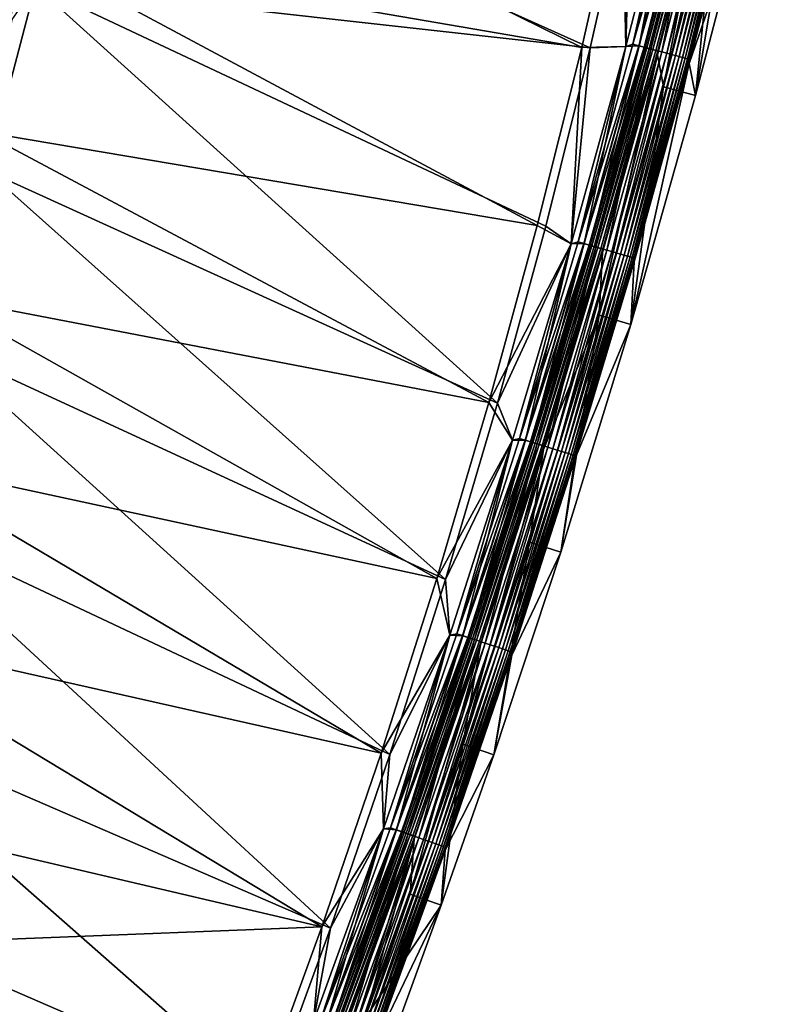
# Model space of a CAD drawing. Header units: metres. Extents: x 0 to 1400, y -1400 to 0.
# Tile 265 of 366: x 1305 to 1373, y -768 to -678. Entities that reach past the tile are written whole.
import ezdxf

# ---------------------------------------------------------------- set-up
doc = ezdxf.new("R2010")
doc.units = ezdxf.units.M

msp = doc.modelspace()

# ---------------------------------------------------------------- linework, layer by layer
at = {"layer": 'None'}
for points in [[(1366.280396, -685.248291, -80), (1368.240234, -665.770325, -80.052361), (1372.72229, -646.972168, -80.052361)], [(1366.280396, -685.248291, -80), (1372.72229, -646.972168, -80.052361), (1371.150879, -666.495239, -80)], [(1308.945679, -657.710388, -29.544334), (1305.527222, -672.196655, -29.544212), (1355.937378, -680.876648)], [(1308.945679, -657.710388, -29.544334), (1355.937378, -680.876648), (1359.631348, -664.604553)], [(1356.723511, -680.916931, -3), (1306.296509, -675.28363, -32.129337), (1309.983398, -659.885132, -32.129471)], [(1360.418579, -664.625549, -3), (1356.723511, -680.916931, -3), (1309.983398, -659.885132, -32.129471)], [(1360.601929, -680.587341, -3.055977), (1365.242554, -662.519348, -3.055977), (1365.779297, -662.65155, -3.221156)], [(1360.601929, -680.587341, -3.055977), (1364.597168, -662.746216, -3), (1365.242554, -662.519348, -3.055977)], [(1361.135864, -680.72998, -3.221156), (1360.601929, -680.587341, -3.055977), (1365.779297, -662.65155, -3.221156)], [(1361.135864, -680.72998, -3.221156), (1365.779297, -662.65155, -3.221156), (1366.273926, -662.773438, -3.490045)], [(1361.704468, -680.881836, -0.251606), (1365.803467, -662.657532, -0.112516), (1361.160034, -680.736389, -0.112516)], [(1361.160034, -680.736389, -0.112516), (1365.803467, -662.657532, -0.112516), (1364.597046, -662.746765)], [(1361.704468, -680.881836, -0.251606), (1366.350586, -662.792297, -0.251606), (1365.803467, -662.657532, -0.112516)], [(1359.95874, -680.78772), (1364.597046, -662.746765), (1359.631348, -664.604553)], [(1361.160034, -680.736389, -0.112516), (1364.597046, -662.746765), (1359.95874, -680.78772)], [(1364.597168, -662.746216, -3), (1359.958862, -680.787109, -3), (1360.418579, -664.625549, -3)], [(1359.958862, -680.787109, -3), (1364.597168, -662.746216, -3), (1360.601929, -680.587341, -3.055977)], [(1361.628174, -680.86145, -3.490045), (1361.135864, -680.72998, -3.221156), (1366.273926, -662.773438, -3.490045)], [(1361.628174, -680.86145, -3.490045), (1366.273926, -662.773438, -3.490045), (1366.499878, -662.829102, -3.660043)], [(1361.852905, -680.921448, -3.660043), (1361.628174, -680.86145, -3.490045), (1366.499878, -662.829102, -3.660043)], [(1362.233398, -681.023071, -0.444534), (1366.350586, -662.792297, -0.251606), (1361.704468, -680.881836, -0.251606)], [(1366.499878, -662.829102, -3.660043), (1366.708618, -662.880493, -3.851689), (1361.852905, -680.921448, -3.660043)], [(1366.708618, -662.880493, -3.851689), (1362.060669, -680.976929, -3.851689), (1361.852905, -680.921448, -3.660043)], [(1366.708618, -662.880493, -3.851689), (1367.067261, -662.968872, -4.292985), (1362.060669, -680.976929, -3.851689)], [(1367.067261, -662.968872, -4.292985), (1362.41748, -681.072266, -4.292985), (1362.060669, -680.976929, -3.851689)], [(1362.233398, -681.023071, -0.444534), (1366.882202, -662.923279, -0.444534), (1366.350586, -662.792297, -0.251606)], [(1363.222778, -681.287292, -0.985015), (1366.882202, -662.923279, -0.444534), (1362.233398, -681.023071, -0.444534)], [(1367.067261, -662.968872, -4.292985), (1367.336914, -663.035339, -4.797701), (1362.41748, -681.072266, -4.292985)], [(1367.336914, -663.035339, -4.797701), (1362.685913, -681.143921, -4.797701), (1362.41748, -681.072266, -4.292985)], [(1367.336914, -663.035339, -4.797701), (1367.506714, -663.077148, -5.347445), (1362.685913, -681.143921, -4.797701)], [(1367.506714, -663.077148, -5.347445), (1362.854736, -681.189026, -5.347445), (1362.685913, -681.143921, -4.797701)], [(1367.481689, -663.465698, -5.918313), (1362.82605, -681.548706, -5.918313), (1362.854736, -681.189026, -5.347445)], [(1367.481689, -663.465698, -5.918313), (1363.384888, -684.46521, -80.052361), (1362.82605, -681.548706, -5.918313)], [(1367.506714, -663.077148, -5.347445), (1367.481689, -663.465698, -5.918313), (1362.854736, -681.189026, -5.347445)], [(1363.222778, -681.287292, -0.985015), (1367.876587, -663.168274, -0.985015), (1366.882202, -662.923279, -0.444534)], [(1363.674561, -681.407959, -1.326719), (1367.876587, -663.168274, -0.985015), (1363.222778, -681.287292, -0.985015)], [(1368.240234, -665.770325, -80.052361), (1363.384888, -684.46521, -80.052361), (1367.481689, -663.465698, -5.918313)], [(1363.674561, -681.407959, -1.326719), (1368.330566, -663.28009, -1.326719), (1367.876587, -663.168274, -0.985015)], [(1364.092163, -681.519531, -1.711938), (1368.330566, -663.28009, -1.326719), (1363.674561, -681.407959, -1.326719)], [(1364.092163, -681.519531, -1.711938), (1368.750244, -663.383484, -1.711938), (1368.330566, -663.28009, -1.326719)], [(1364.471558, -681.62085, -2.137379), (1368.750244, -663.383484, -1.711938), (1364.092163, -681.519531, -1.711938)], [(1364.471558, -681.62085, -2.137379), (1369.131592, -663.477478, -2.137379), (1368.750244, -663.383484, -1.711938)], [(1364.80957, -681.711121, -2.598965), (1369.131592, -663.477478, -2.137379), (1364.471558, -681.62085, -2.137379)], [(1364.80957, -681.711121, -2.598965), (1369.471313, -663.561157, -2.598965), (1369.131592, -663.477478, -2.137379)], [(1365.103027, -681.78949, -3.09242), (1369.471313, -663.561157, -2.598965), (1364.80957, -681.711121, -2.598965)], [(1365.103027, -681.78949, -3.09242), (1369.766235, -663.633789, -3.09242), (1369.471313, -663.561157, -2.598965)], [(1365.348877, -681.855164, -3.61347), (1369.766235, -663.633789, -3.09242), (1365.103027, -681.78949, -3.09242)], [(1365.348877, -681.855164, -3.61347), (1370.013306, -663.694702, -3.61347), (1369.766235, -663.633789, -3.09242)], [(1365.544434, -681.90741, -4.157492), (1370.013306, -663.694702, -3.61347), (1365.348877, -681.855164, -3.61347)], [(1365.544434, -681.90741, -4.157492), (1370.209839, -663.743103, -4.157492), (1370.013306, -663.694702, -3.61347)], [(1365.688354, -681.945801, -4.718482), (1370.209839, -663.743103, -4.157492), (1365.544434, -681.90741, -4.157492)], [(1365.688354, -681.945801, -4.718482), (1370.354492, -663.778748, -4.718482), (1370.209839, -663.743103, -4.157492)], [(1365.779419, -681.970093, -5.290087), (1370.354492, -663.778748, -4.718482), (1365.688354, -681.945801, -4.718482)], [(1365.723755, -682.32373, -5.865956), (1370.445923, -663.80127, -5.290087), (1365.779419, -681.970093, -5.290087)], [(1365.723755, -682.32373, -5.865956), (1370.393921, -664.184387, -5.865956), (1370.445923, -663.80127, -5.290087)], [(1370.393921, -664.184387, -5.865956), (1365.723755, -682.32373, -5.865956), (1371.150879, -666.495239, -80)], [(1365.779419, -681.970093, -5.290087), (1370.445923, -663.80127, -5.290087), (1370.354492, -663.778748, -4.718482)], [(1359.95874, -680.78772), (1359.631348, -664.604553), (1355.937378, -680.876648)], [(1359.958862, -680.787109, -3), (1356.723511, -680.916931, -3), (1360.418579, -664.625549, -3)], [(1363.384888, -684.46521, -80.052361), (1368.240234, -665.770325, -80.052361), (1366.280396, -685.248291, -80)], [(1371.150879, -666.495239, -80), (1365.723755, -682.32373, -5.865956), (1366.280396, -685.248291, -80)], [(1305.527222, -672.196655, -29.544212), (1301.295776, -688.521545, -29.544041), (1351.890381, -697.064575)], [(1301.295776, -688.521545, -29.544041), (1305.527222, -672.196655, -29.544212), (1302.800293, -673.047791, -30.958681)], [(1305.527222, -672.196655, -29.544212), (1351.890381, -697.064575), (1355.937378, -680.876648)], [(1306.296509, -675.28363, -32.129337), (1348.280151, -713.240723, -3), (1301.86499, -692.09436, -32.129154)], [(1306.296509, -675.28363, -32.129337), (1301.86499, -692.09436, -32.129154), (1304.162964, -678.328735, -32.845123)], [(1356.723511, -680.916931, -3), (1352.674805, -697.124023, -3), (1306.296509, -675.28363, -32.129337)], [(1352.674805, -697.124023, -3), (1348.280151, -713.240723, -3), (1306.296509, -675.28363, -32.129337)], [(1355.61145, -698.560974, -3.055977), (1360.601929, -680.587341, -3.055977), (1361.135864, -680.72998, -3.221156)], [(1355.61145, -698.560974, -3.055977), (1359.958862, -680.787109, -3), (1360.601929, -680.587341, -3.055977)], [(1354.971069, -698.735168), (1355.937378, -680.876648), (1351.890381, -697.064575)], [(1354.971313, -698.734558, -3), (1352.674805, -697.124023, -3), (1356.723511, -680.916931, -3)], [(1356.166626, -698.720825, -0.112516), (1359.95874, -680.78772), (1354.971069, -698.735168)], [(1354.971069, -698.735168), (1359.95874, -680.78772), (1355.937378, -680.876648)], [(1359.958862, -680.787109, -3), (1354.971313, -698.734558, -3), (1356.723511, -680.916931, -3)], [(1354.971313, -698.734558, -3), (1359.958862, -680.787109, -3), (1355.61145, -698.560974, -3.055977)], [(1356.142578, -698.713928, -3.221156), (1355.61145, -698.560974, -3.055977), (1361.135864, -680.72998, -3.221156)], [(1356.142578, -698.713928, -3.221156), (1361.135864, -680.72998, -3.221156), (1361.628174, -680.86145, -3.490045)], [(1356.632202, -698.854919, -3.490045), (1356.142578, -698.713928, -3.221156), (1361.628174, -680.86145, -3.490045)], [(1356.70813, -698.87677, -0.251606), (1361.160034, -680.736389, -0.112516), (1356.166626, -698.720825, -0.112516)], [(1356.166626, -698.720825, -0.112516), (1361.160034, -680.736389, -0.112516), (1359.95874, -680.78772)], [(1356.632202, -698.854919, -3.490045), (1361.628174, -680.86145, -3.490045), (1361.852905, -680.921448, -3.660043)], [(1356.855713, -698.919312, -3.660043), (1356.632202, -698.854919, -3.490045), (1361.852905, -680.921448, -3.660043)], [(1356.70813, -698.87677, -0.251606), (1361.704468, -680.881836, -0.251606), (1361.160034, -680.736389, -0.112516)], [(1357.234253, -699.028259, -0.444534), (1361.704468, -680.881836, -0.251606), (1356.70813, -698.87677, -0.251606)], [(1361.852905, -680.921448, -3.660043), (1362.060669, -680.976929, -3.851689), (1356.855713, -698.919312, -3.660043)], [(1362.060669, -680.976929, -3.851689), (1357.062378, -698.978821, -3.851689), (1356.855713, -698.919312, -3.660043)], [(1362.060669, -680.976929, -3.851689), (1362.41748, -681.072266, -4.292985), (1357.062378, -698.978821, -3.851689)], [(1362.41748, -681.072266, -4.292985), (1357.417358, -699.081055, -4.292985), (1357.062378, -698.978821, -3.851689)], [(1357.234253, -699.028259, -0.444534), (1362.233398, -681.023071, -0.444534), (1361.704468, -680.881836, -0.251606)], [(1358.218262, -699.311707, -0.985015), (1362.233398, -681.023071, -0.444534), (1357.234253, -699.028259, -0.444534)], [(1362.41748, -681.072266, -4.292985), (1362.685913, -681.143921, -4.797701), (1357.417358, -699.081055, -4.292985)], [(1362.685913, -681.143921, -4.797701), (1357.684204, -699.157898, -4.797701), (1357.417358, -699.081055, -4.292985)], [(1362.685913, -681.143921, -4.797701), (1362.854736, -681.189026, -5.347445), (1357.684204, -699.157898, -4.797701)], [(1362.854736, -681.189026, -5.347445), (1357.852295, -699.206299, -5.347445), (1357.684204, -699.157898, -4.797701)], [(1362.854736, -681.189026, -5.347445), (1362.82605, -681.548706, -5.918313), (1357.852295, -699.206299, -5.347445)], [(1358.218262, -699.311707, -0.985015), (1363.222778, -681.287292, -0.985015), (1362.233398, -681.023071, -0.444534)], [(1358.667603, -699.441101, -1.326719), (1363.222778, -681.287292, -0.985015), (1358.218262, -699.311707, -0.985015)], [(1358.667603, -699.441101, -1.326719), (1363.674561, -681.407959, -1.326719), (1363.222778, -681.287292, -0.985015)], [(1359.083008, -699.56073, -1.711938), (1363.674561, -681.407959, -1.326719), (1358.667603, -699.441101, -1.326719)], [(1359.083008, -699.56073, -1.711938), (1364.092163, -681.519531, -1.711938), (1363.674561, -681.407959, -1.326719)], [(1363.384888, -684.46521, -80.052361), (1357.518799, -705.230835, -80.052361), (1362.82605, -681.548706, -5.918313)], [(1362.82605, -681.548706, -5.918313), (1357.518799, -705.230835, -80.052361), (1357.817505, -699.539429, -5.918313)], [(1362.82605, -681.548706, -5.918313), (1357.817505, -699.539429, -5.918313), (1357.852295, -699.206299, -5.347445)], [(1359.460327, -699.669434, -2.137379), (1364.092163, -681.519531, -1.711938), (1359.083008, -699.56073, -1.711938)], [(1359.460327, -699.669434, -2.137379), (1364.471558, -681.62085, -2.137379), (1364.092163, -681.519531, -1.711938)], [(1359.796509, -699.766235, -2.598965), (1364.471558, -681.62085, -2.137379), (1359.460327, -699.669434, -2.137379)], [(1359.796509, -699.766235, -2.598965), (1364.80957, -681.711121, -2.598965), (1364.471558, -681.62085, -2.137379)], [(1360.088379, -699.850281, -3.09242), (1364.80957, -681.711121, -2.598965), (1359.796509, -699.766235, -2.598965)], [(1360.088379, -699.850281, -3.09242), (1365.103027, -681.78949, -3.09242), (1364.80957, -681.711121, -2.598965)], [(1360.333008, -699.920715, -3.61347), (1365.103027, -681.78949, -3.09242), (1360.088379, -699.850281, -3.09242)], [(1360.333008, -699.920715, -3.61347), (1365.348877, -681.855164, -3.61347), (1365.103027, -681.78949, -3.09242)], [(1360.527466, -699.976746, -4.157492), (1365.348877, -681.855164, -3.61347), (1360.333008, -699.920715, -3.61347)], [(1365.723755, -682.32373, -5.865956), (1360.395996, -706.078613, -80), (1366.280396, -685.248291, -80)], [(1365.723755, -682.32373, -5.865956), (1360.699585, -700.370544, -5.865956), (1360.395996, -706.078613, -80)], [(1360.527466, -699.976746, -4.157492), (1365.544434, -681.90741, -4.157492), (1365.348877, -681.855164, -3.61347)], [(1360.670654, -700.017944, -4.718482), (1365.544434, -681.90741, -4.157492), (1360.527466, -699.976746, -4.157492)], [(1360.670654, -700.017944, -4.718482), (1365.688354, -681.945801, -4.718482), (1365.544434, -681.90741, -4.157492)], [(1360.761108, -700.044006, -5.290087), (1365.688354, -681.945801, -4.718482), (1360.670654, -700.017944, -4.718482)], [(1360.699585, -700.370544, -5.865956), (1365.779419, -681.970093, -5.290087), (1360.761108, -700.044006, -5.290087)], [(1360.699585, -700.370544, -5.865956), (1365.723755, -682.32373, -5.865956), (1365.779419, -681.970093, -5.290087)], [(1360.761108, -700.044006, -5.290087), (1365.779419, -681.970093, -5.290087), (1365.688354, -681.945801, -4.718482)], [(1357.518799, -705.230835, -80.052361), (1363.384888, -684.46521, -80.052361), (1360.395996, -706.078613, -80)], [(1360.395996, -706.078613, -80), (1363.384888, -684.46521, -80.052361), (1366.280396, -685.248291, -80)], [(1301.295776, -688.521545, -29.544041), (1297.074219, -703.463257, -29.54385), (1347.497803, -713.16217)], [(1301.295776, -688.521545, -29.544041), (1347.497803, -713.16217), (1351.890381, -697.064575)], [(1301.86499, -692.09436, -32.129154), (1343.546997, -729.261292, -3), (1297.314819, -707.90094, -32.128944)], [(1348.280151, -713.240723, -3), (1343.546997, -729.261292, -3), (1301.86499, -692.09436, -32.129154)], [(1347.497803, -713.16217), (1354.971069, -698.735168), (1351.890381, -697.064575)], [(1352.674805, -697.124023, -3), (1354.971313, -698.734558, -3), (1348.280151, -713.240723, -3)], [(1349.636108, -716.58252), (1354.971069, -698.735168), (1347.497803, -713.16217)], [(1354.971313, -698.734558, -3), (1349.636353, -716.581848, -3), (1348.280151, -713.240723, -3)], [(1350.825562, -716.604248, -0.112516), (1354.971069, -698.735168), (1349.636108, -716.58252)], [(1349.636353, -716.581848, -3), (1354.971313, -698.734558, -3), (1350.273682, -716.433594, -3.055977)], [(1350.273682, -716.433594, -3.055977), (1355.61145, -698.560974, -3.055977), (1356.142578, -698.713928, -3.221156)], [(1350.273682, -716.433594, -3.055977), (1354.971313, -698.734558, -3), (1355.61145, -698.560974, -3.055977)], [(1350.801758, -716.596863, -3.221156), (1350.273682, -716.433594, -3.055977), (1356.142578, -698.713928, -3.221156)], [(1350.801758, -716.596863, -3.221156), (1356.142578, -698.713928, -3.221156), (1356.632202, -698.854919, -3.490045)], [(1351.288452, -716.747314, -3.490045), (1350.801758, -716.596863, -3.221156), (1356.632202, -698.854919, -3.490045)], [(1351.363892, -716.770691, -0.251606), (1356.166626, -698.720825, -0.112516), (1350.825562, -716.604248, -0.112516)], [(1350.825562, -716.604248, -0.112516), (1356.166626, -698.720825, -0.112516), (1354.971069, -698.735168)], [(1351.288452, -716.747314, -3.490045), (1356.632202, -698.854919, -3.490045), (1356.855713, -698.919312, -3.660043)], [(1351.510742, -716.81604, -3.660043), (1351.288452, -716.747314, -3.490045), (1356.855713, -698.919312, -3.660043)], [(1351.363892, -716.770691, -0.251606), (1356.70813, -698.87677, -0.251606), (1356.166626, -698.720825, -0.112516)], [(1351.886963, -716.932373, -0.444534), (1356.70813, -698.87677, -0.251606), (1351.363892, -716.770691, -0.251606)], [(1356.855713, -698.919312, -3.660043), (1357.062378, -698.978821, -3.851689), (1351.510742, -716.81604, -3.660043)], [(1357.062378, -698.978821, -3.851689), (1351.716187, -716.879578, -3.851689), (1351.510742, -716.81604, -3.660043)], [(1357.062378, -698.978821, -3.851689), (1357.417358, -699.081055, -4.292985), (1351.716187, -716.879578, -3.851689)], [(1357.417358, -699.081055, -4.292985), (1352.069092, -716.988647, -4.292985), (1351.716187, -716.879578, -3.851689)], [(1351.886963, -716.932373, -0.444534), (1357.234253, -699.028259, -0.444534), (1356.70813, -698.87677, -0.251606)], [(1352.865356, -717.234863, -0.985015), (1357.234253, -699.028259, -0.444534), (1351.886963, -716.932373, -0.444534)], [(1357.417358, -699.081055, -4.292985), (1357.684204, -699.157898, -4.797701), (1352.069092, -716.988647, -4.292985)], [(1357.684204, -699.157898, -4.797701), (1352.334473, -717.070679, -4.797701), (1352.069092, -716.988647, -4.292985)], [(1357.684204, -699.157898, -4.797701), (1357.852295, -699.206299, -5.347445), (1352.334473, -717.070679, -4.797701)], [(1357.852295, -699.206299, -5.347445), (1352.501465, -717.122314, -5.347445), (1352.334473, -717.070679, -4.797701)], [(1357.852295, -699.206299, -5.347445), (1357.817505, -699.539429, -5.918313), (1352.501465, -717.122314, -5.347445)], [(1352.865356, -717.234863, -0.985015), (1358.218262, -699.311707, -0.985015), (1357.234253, -699.028259, -0.444534)], [(1353.312134, -717.372925, -1.326719), (1358.218262, -699.311707, -0.985015), (1352.865356, -717.234863, -0.985015)], [(1353.312134, -717.372925, -1.326719), (1358.667603, -699.441101, -1.326719), (1358.218262, -699.311707, -0.985015)], [(1357.817505, -699.539429, -5.918313), (1352.458862, -717.431213, -5.918313), (1352.501465, -717.122314, -5.347445)], [(1357.518799, -705.230835, -80.052361), (1352.458862, -717.431213, -5.918313), (1357.817505, -699.539429, -5.918313)], [(1353.725098, -717.50061, -1.711938), (1358.667603, -699.441101, -1.326719), (1353.312134, -717.372925, -1.326719)], [(1353.725098, -717.50061, -1.711938), (1359.083008, -699.56073, -1.711938), (1358.667603, -699.441101, -1.326719)], [(1354.10022, -717.616577, -2.137379), (1359.083008, -699.56073, -1.711938), (1353.725098, -717.50061, -1.711938)], [(1354.10022, -717.616577, -2.137379), (1359.460327, -699.669434, -2.137379), (1359.083008, -699.56073, -1.711938)], [(1354.434448, -717.71991, -2.598965), (1359.460327, -699.669434, -2.137379), (1354.10022, -717.616577, -2.137379)], [(1354.434448, -717.71991, -2.598965), (1359.796509, -699.766235, -2.598965), (1359.460327, -699.669434, -2.137379)], [(1354.724609, -717.809631, -3.09242), (1359.796509, -699.766235, -2.598965), (1354.434448, -717.71991, -2.598965)], [(1354.724609, -717.809631, -3.09242), (1360.088379, -699.850281, -3.09242), (1359.796509, -699.766235, -2.598965)], [(1354.967773, -717.884827, -3.61347), (1360.088379, -699.850281, -3.09242), (1354.724609, -717.809631, -3.09242)], [(1354.967773, -717.884827, -3.61347), (1360.333008, -699.920715, -3.61347), (1360.088379, -699.850281, -3.09242)], [(1355.161255, -717.94458, -4.157492), (1360.333008, -699.920715, -3.61347), (1354.967773, -717.884827, -3.61347)], [(1355.161255, -717.94458, -4.157492), (1360.527466, -699.976746, -4.157492), (1360.333008, -699.920715, -3.61347)], [(1355.303467, -717.988586, -4.718482), (1360.527466, -699.976746, -4.157492), (1355.161255, -717.94458, -4.157492)], [(1355.303467, -717.988586, -4.718482), (1360.670654, -700.017944, -4.718482), (1360.527466, -699.976746, -4.157492)], [(1355.393555, -718.016418, -5.290087), (1360.670654, -700.017944, -4.718482), (1355.303467, -717.988586, -4.718482)], [(1355.324219, -718.318054, -5.865956), (1360.761108, -700.044006, -5.290087), (1355.393555, -718.016418, -5.290087)], [(1355.324219, -718.318054, -5.865956), (1360.699585, -700.370544, -5.865956), (1360.761108, -700.044006, -5.290087)], [(1355.393555, -718.016418, -5.290087), (1360.761108, -700.044006, -5.290087), (1360.670654, -700.017944, -4.718482)], [(1360.699585, -700.370544, -5.865956), (1355.324219, -718.318054, -5.865956), (1360.395996, -706.078613, -80)], [(1297.074219, -703.463257, -29.54385), (1292.544312, -718.334961, -29.543623), (1342.767334, -729.163757)], [(1297.074219, -703.463257, -29.54385), (1342.767334, -729.163757), (1347.497803, -713.16217)], [(1357.518799, -705.230835, -80.052361), (1351.189453, -725.859985, -80.052361), (1352.458862, -717.431213, -5.918313)], [(1351.189453, -725.859985, -80.052361), (1357.518799, -705.230835, -80.052361), (1354.046997, -726.772095, -80)], [(1354.046997, -726.772095, -80), (1357.518799, -705.230835, -80.052361), (1360.395996, -706.078613, -80)], [(1360.395996, -706.078613, -80), (1355.324219, -718.318054, -5.865956), (1354.046997, -726.772095, -80)], [(1297.314819, -707.90094, -32.128944), (1338.482666, -745.180298, -3), (1292.456665, -723.520264, -32.128693)], [(1343.546997, -729.261292, -3), (1338.482666, -745.180298, -3), (1297.314819, -707.90094, -32.128944)], [(1342.767334, -729.163757), (1349.636108, -716.58252), (1347.497803, -713.16217)], [(1348.280151, -713.240723, -3), (1349.636353, -716.581848, -3), (1343.546997, -729.261292, -3)], [(1343.955811, -734.322937), (1349.636108, -716.58252), (1342.767334, -729.163757)], [(1349.636353, -716.581848, -3), (1343.956055, -734.322266, -3), (1343.546997, -729.261292, -3)], [(1345.13916, -734.380066, -0.112516), (1349.636108, -716.58252), (1343.955811, -734.322937)], [(1343.956055, -734.322266, -3), (1349.636353, -716.581848, -3), (1344.590698, -734.198792, -3.055977)], [(1344.590698, -734.198792, -3.055977), (1350.273682, -716.433594, -3.055977), (1350.801758, -716.596863, -3.221156)], [(1344.590698, -734.198792, -3.055977), (1349.636353, -716.581848, -3), (1350.273682, -716.433594, -3.055977)], [(1345.115479, -734.372253, -3.221156), (1344.590698, -734.198792, -3.055977), (1350.801758, -716.596863, -3.221156)], [(1345.115479, -734.372253, -3.221156), (1350.801758, -716.596863, -3.221156), (1351.288452, -716.747314, -3.490045)], [(1345.599243, -734.532166, -3.490045), (1345.115479, -734.372253, -3.221156), (1351.288452, -716.747314, -3.490045)], [(1345.13916, -734.380066, -0.112516), (1350.825562, -716.604248, -0.112516), (1349.636108, -716.58252)], [(1345.674194, -734.556946, -0.251606), (1350.825562, -716.604248, -0.112516), (1345.13916, -734.380066, -0.112516)], [(1345.599243, -734.532166, -3.490045), (1351.288452, -716.747314, -3.490045), (1351.510742, -716.81604, -3.660043)], [(1345.820068, -734.605164, -3.660043), (1345.599243, -734.532166, -3.490045), (1351.510742, -716.81604, -3.660043)], [(1345.674194, -734.556946, -0.251606), (1351.363892, -716.770691, -0.251606), (1350.825562, -716.604248, -0.112516)], [(1346.19397, -734.72876, -0.444534), (1351.363892, -716.770691, -0.251606), (1345.674194, -734.556946, -0.251606)], [(1351.510742, -716.81604, -3.660043), (1351.716187, -716.879578, -3.851689), (1345.820068, -734.605164, -3.660043)], [(1351.716187, -716.879578, -3.851689), (1346.024292, -734.672668, -3.851689), (1345.820068, -734.605164, -3.660043)], [(1351.716187, -716.879578, -3.851689), (1352.069092, -716.988647, -4.292985), (1346.024292, -734.672668, -3.851689)], [(1352.069092, -716.988647, -4.292985), (1346.375, -734.788574, -4.292985), (1346.024292, -734.672668, -3.851689)], [(1346.19397, -734.72876, -0.444534), (1351.886963, -716.932373, -0.444534), (1351.363892, -716.770691, -0.251606)], [(1347.166382, -735.050171, -0.985015), (1351.886963, -716.932373, -0.444534), (1346.19397, -734.72876, -0.444534)], [(1352.069092, -716.988647, -4.292985), (1352.334473, -717.070679, -4.797701), (1346.375, -734.788574, -4.292985)], [(1352.334473, -717.070679, -4.797701), (1346.638672, -734.875732, -4.797701), (1346.375, -734.788574, -4.292985)], [(1352.334473, -717.070679, -4.797701), (1352.501465, -717.122314, -5.347445), (1346.638672, -734.875732, -4.797701)], [(1352.501465, -717.122314, -5.347445), (1346.804688, -734.930603, -5.347445), (1346.638672, -734.875732, -4.797701)], [(1352.501465, -717.122314, -5.347445), (1352.458862, -717.431213, -5.918313), (1346.804688, -734.930603, -5.347445)], [(1347.166382, -735.050171, -0.985015), (1352.865356, -717.234863, -0.985015), (1351.886963, -716.932373, -0.444534)], [(1347.610352, -735.19696, -1.326719), (1352.865356, -717.234863, -0.985015), (1347.166382, -735.050171, -0.985015)], [(1347.610352, -735.19696, -1.326719), (1353.312134, -717.372925, -1.326719), (1352.865356, -717.234863, -0.985015)], [(1351.189453, -725.859985, -80.052361), (1345.120361, -744.239929, -80.052361), (1352.458862, -717.431213, -5.918313)], [(1352.458862, -717.431213, -5.918313), (1345.120361, -744.239929, -80.052361), (1346.753174, -735.217529, -5.918313)], [(1352.458862, -717.431213, -5.918313), (1346.753174, -735.217529, -5.918313), (1346.804688, -734.930603, -5.347445)], [(1348.020752, -735.332581, -1.711938), (1353.312134, -717.372925, -1.326719), (1347.610352, -735.19696, -1.326719)], [(1348.020752, -735.332581, -1.711938), (1353.725098, -717.50061, -1.711938), (1353.312134, -717.372925, -1.326719)], [(1348.393555, -735.455811, -2.137379), (1353.725098, -717.50061, -1.711938), (1348.020752, -735.332581, -1.711938)], [(1348.393555, -735.455811, -2.137379), (1354.10022, -717.616577, -2.137379), (1353.725098, -717.50061, -1.711938)], [(1348.725708, -735.565613, -2.598965), (1354.10022, -717.616577, -2.137379), (1348.393555, -735.455811, -2.137379)], [(1348.725708, -735.565613, -2.598965), (1354.434448, -717.71991, -2.598965), (1354.10022, -717.616577, -2.137379)], [(1349.01416, -735.66095, -3.09242), (1354.434448, -717.71991, -2.598965), (1348.725708, -735.565613, -2.598965)], [(1349.01416, -735.66095, -3.09242), (1354.724609, -717.809631, -3.09242), (1354.434448, -717.71991, -2.598965)], [(1349.255737, -735.740845, -3.61347), (1354.724609, -717.809631, -3.09242), (1349.01416, -735.66095, -3.09242)], [(1349.255737, -735.740845, -3.61347), (1354.967773, -717.884827, -3.61347), (1354.724609, -717.809631, -3.09242)], [(1349.447998, -735.804382, -4.157492), (1354.967773, -717.884827, -3.61347), (1349.255737, -735.740845, -3.61347)], [(1349.447998, -735.804382, -4.157492), (1355.161255, -717.94458, -4.157492), (1354.967773, -717.884827, -3.61347)], [(1349.589355, -735.851135, -4.718482), (1355.161255, -717.94458, -4.157492), (1349.447998, -735.804382, -4.157492)], [(1349.589355, -735.851135, -4.718482), (1355.303467, -717.988586, -4.718482), (1355.161255, -717.94458, -4.157492)], [(1349.678833, -735.880676, -5.290087), (1355.303467, -717.988586, -4.718482), (1349.589355, -735.851135, -4.718482)], [(1349.600708, -736.15979, -5.865956), (1355.393555, -718.016418, -5.290087), (1349.678833, -735.880676, -5.290087)], [(1349.600708, -736.15979, -5.865956), (1355.324219, -718.318054, -5.865956), (1355.393555, -718.016418, -5.290087)], [(1349.678833, -735.880676, -5.290087), (1355.393555, -718.016418, -5.290087), (1355.303467, -717.988586, -4.718482)], [(1292.544312, -718.334961, -29.543623), (1287.503052, -733.753845, -29.54335), (1337.706055, -745.063843)], [(1292.544312, -718.334961, -29.543623), (1337.706055, -745.063843), (1342.767334, -729.163757)], [(1355.324219, -718.318054, -5.865956), (1349.600708, -736.15979, -5.865956), (1354.046997, -726.772095, -80)], [(1292.456665, -723.520264, -32.128693), (1333.094238, -760.992554, -3), (1286.645508, -740.848389, -32.128372)], [(1338.482666, -745.180298, -3), (1333.094238, -760.992554, -3), (1292.456665, -723.520264, -32.128693)], [(1345.120361, -744.239929, -80.052361), (1351.189453, -725.859985, -80.052361), (1347.959106, -745.209106, -80)], [(1347.959106, -745.209106, -80), (1351.189453, -725.859985, -80.052361), (1354.046997, -726.772095, -80)], [(1354.046997, -726.772095, -80), (1349.600708, -736.15979, -5.865956), (1347.959106, -745.209106, -80)], [(1337.706055, -745.063843), (1343.955811, -734.322937), (1342.767334, -729.163757)], [(1343.546997, -729.261292, -3), (1343.956055, -734.322266, -3), (1338.482666, -745.180298, -3)], [(1287.503052, -733.753845, -29.54335), (1282.137817, -749.090149, -29.543043), (1332.321289, -760.857239)], [(1287.503052, -733.753845, -29.54335), (1332.321289, -760.857239), (1337.706055, -745.063843)], [(1337.932251, -751.949768), (1343.955811, -734.322937), (1337.706055, -745.063843)], [(1339.109741, -752.041809, -0.112516), (1343.955811, -734.322937), (1337.932251, -751.949768)], [(1343.956055, -734.322266, -3), (1337.932495, -751.949097, -3), (1338.482666, -745.180298, -3)], [(1337.932495, -751.949097, -3), (1343.956055, -734.322266, -3), (1338.564819, -751.849915, -3.055977)], [(1338.564819, -751.849915, -3.055977), (1344.590698, -734.198792, -3.055977), (1345.115479, -734.372253, -3.221156)], [(1338.564819, -751.849915, -3.055977), (1343.956055, -734.322266, -3), (1344.590698, -734.198792, -3.055977)], [(1339.109741, -752.041809, -0.112516), (1345.13916, -734.380066, -0.112516), (1343.955811, -734.322937)], [(1339.086182, -752.033508, -3.221156), (1338.564819, -751.849915, -3.055977), (1345.115479, -734.372253, -3.221156)], [(1339.086182, -752.033508, -3.221156), (1345.115479, -734.372253, -3.221156), (1345.599243, -734.532166, -3.490045)], [(1339.566772, -752.202759, -3.490045), (1339.086182, -752.033508, -3.221156), (1345.599243, -734.532166, -3.490045)], [(1339.641235, -752.229004, -0.251606), (1345.13916, -734.380066, -0.112516), (1339.109741, -752.041809, -0.112516)], [(1339.566772, -752.202759, -3.490045), (1345.599243, -734.532166, -3.490045), (1345.820068, -734.605164, -3.660043)], [(1339.786133, -752.28009, -3.660043), (1339.566772, -752.202759, -3.490045), (1345.820068, -734.605164, -3.660043)], [(1339.641235, -752.229004, -0.251606), (1345.674194, -734.556946, -0.251606), (1345.13916, -734.380066, -0.112516)], [(1340.157593, -752.410889, -0.444534), (1345.674194, -734.556946, -0.251606), (1339.641235, -752.229004, -0.251606)], [(1345.820068, -734.605164, -3.660043), (1346.024292, -734.672668, -3.851689), (1339.786133, -752.28009, -3.660043)], [(1346.024292, -734.672668, -3.851689), (1339.989014, -752.351501, -3.851689), (1339.786133, -752.28009, -3.660043)], [(1346.024292, -734.672668, -3.851689), (1346.375, -734.788574, -4.292985), (1339.989014, -752.351501, -3.851689)], [(1346.375, -734.788574, -4.292985), (1340.337402, -752.474243, -4.292985), (1339.989014, -752.351501, -3.851689)], [(1340.157593, -752.410889, -0.444534), (1346.19397, -734.72876, -0.444534), (1345.674194, -734.556946, -0.251606)], [(1341.123535, -752.75116, -0.985015), (1346.19397, -734.72876, -0.444534), (1340.157593, -752.410889, -0.444534)], [(1346.375, -734.788574, -4.292985), (1346.638672, -734.875732, -4.797701), (1340.337402, -752.474243, -4.292985)], [(1346.638672, -734.875732, -4.797701), (1340.599365, -752.566528, -4.797701), (1340.337402, -752.474243, -4.292985)], [(1345.120361, -744.239929, -80.052361), (1340.35144, -757.874939, -80.052361), (1346.753174, -735.217529, -5.918313)], [(1346.753174, -735.217529, -5.918313), (1340.35144, -757.874939, -80.052361), (1340.703247, -752.891785, -5.918313)], [(1346.638672, -734.875732, -4.797701), (1346.804688, -734.930603, -5.347445), (1340.599365, -752.566528, -4.797701)], [(1346.804688, -734.930603, -5.347445), (1340.76416, -752.624573, -5.347445), (1340.599365, -752.566528, -4.797701)], [(1346.753174, -735.217529, -5.918313), (1340.703247, -752.891785, -5.918313), (1340.76416, -752.624573, -5.347445)], [(1346.804688, -734.930603, -5.347445), (1346.753174, -735.217529, -5.918313), (1340.76416, -752.624573, -5.347445)], [(1341.123535, -752.75116, -0.985015), (1347.166382, -735.050171, -0.985015), (1346.19397, -734.72876, -0.444534)], [(1341.564575, -752.906494, -1.326719), (1347.166382, -735.050171, -0.985015), (1341.123535, -752.75116, -0.985015)], [(1341.564575, -752.906494, -1.326719), (1347.610352, -735.19696, -1.326719), (1347.166382, -735.050171, -0.985015)], [(1341.972168, -753.05011, -1.711938), (1347.610352, -735.19696, -1.326719), (1341.564575, -752.906494, -1.326719)], [(1341.972168, -753.05011, -1.711938), (1348.020752, -735.332581, -1.711938), (1347.610352, -735.19696, -1.326719)], [(1342.342651, -753.180603, -2.137379), (1348.020752, -735.332581, -1.711938), (1341.972168, -753.05011, -1.711938)], [(1342.342651, -753.180603, -2.137379), (1348.393555, -735.455811, -2.137379), (1348.020752, -735.332581, -1.711938)], [(1342.672607, -753.296814, -2.598965), (1348.393555, -735.455811, -2.137379), (1342.342651, -753.180603, -2.137379)], [(1342.672607, -753.296814, -2.598965), (1348.725708, -735.565613, -2.598965), (1348.393555, -735.455811, -2.137379)], [(1342.959106, -753.397705, -3.09242), (1348.725708, -735.565613, -2.598965), (1342.672607, -753.296814, -2.598965)], [(1342.959106, -753.397705, -3.09242), (1349.01416, -735.66095, -3.09242), (1348.725708, -735.565613, -2.598965)], [(1343.199097, -753.4823, -3.61347), (1349.01416, -735.66095, -3.09242), (1342.959106, -753.397705, -3.09242)], [(1343.199097, -753.4823, -3.61347), (1349.255737, -735.740845, -3.61347), (1349.01416, -735.66095, -3.09242)], [(1343.390015, -753.549561, -4.157492), (1349.255737, -735.740845, -3.61347), (1343.199097, -753.4823, -3.61347)], [(1343.390015, -753.549561, -4.157492), (1349.447998, -735.804382, -4.157492), (1349.255737, -735.740845, -3.61347)], [(1343.530518, -753.598999, -4.718482), (1349.447998, -735.804382, -4.157492), (1343.390015, -753.549561, -4.157492)], [(1343.530518, -753.598999, -4.718482), (1349.589355, -735.851135, -4.718482), (1349.447998, -735.804382, -4.157492)], [(1343.619385, -753.63031, -5.290087), (1349.589355, -735.851135, -4.718482), (1343.530518, -753.598999, -4.718482)], [(1343.531982, -753.889099, -5.865956), (1349.678833, -735.880676, -5.290087), (1343.619385, -753.63031, -5.290087)], [(1343.531982, -753.889099, -5.865956), (1349.600708, -736.15979, -5.865956), (1349.678833, -735.880676, -5.290087)], [(1343.619385, -753.63031, -5.290087), (1349.678833, -735.880676, -5.290087), (1349.589355, -735.851135, -4.718482)], [(1349.600708, -736.15979, -5.865956), (1343.531982, -753.889099, -5.865956), (1347.959106, -745.209106, -80)], [(1286.645508, -740.848389, -32.128372), (1327.38855, -776.693176, -3), (1280.990845, -756.555847, -32.128044)], [(1333.094238, -760.992554, -3), (1327.38855, -776.693176, -3), (1286.645508, -740.848389, -32.128372)], [(1332.321289, -760.857239), (1337.932251, -751.949768), (1337.706055, -745.063843)], [(1343.175293, -758.886353, -80), (1340.35144, -757.874939, -80.052361), (1345.120361, -744.239929, -80.052361)], [(1343.175293, -758.886353, -80), (1345.120361, -744.239929, -80.052361), (1347.959106, -745.209106, -80)], [(1338.482666, -745.180298, -3), (1337.932495, -751.949097, -3), (1333.094238, -760.992554, -3)], [(1347.959106, -745.209106, -80), (1343.531982, -753.889099, -5.865956), (1343.175293, -758.886353, -80)], [(1282.137817, -749.090149, -29.543043), (1276.948486, -763.044983, -29.542738), (1332.321289, -760.857239)], [(1332.739502, -769.582886, -0.112516), (1337.932251, -751.949768), (1331.567749, -769.45636)], [(1331.567749, -769.45636), (1337.932251, -751.949768), (1332.321289, -760.857239)], [(1337.932495, -751.949097, -3), (1331.567993, -769.455688, -3), (1333.094238, -760.992554, -3)], [(1331.567993, -769.455688, -3), (1337.932495, -751.949097, -3), (1332.198486, -769.380432, -3.055977)], [(1332.198486, -769.380432, -3.055977), (1338.564819, -751.849915, -3.055977), (1339.086182, -752.033508, -3.221156)], [(1332.198486, -769.380432, -3.055977), (1337.932495, -751.949097, -3), (1338.564819, -751.849915, -3.055977)], [(1332.716064, -769.574158, -3.221156), (1332.198486, -769.380432, -3.055977), (1339.086182, -752.033508, -3.221156)], [(1332.716064, -769.574158, -3.221156), (1339.086182, -752.033508, -3.221156), (1339.566772, -752.202759, -3.490045)], [(1333.193237, -769.752747, -3.490045), (1332.716064, -769.574158, -3.221156), (1339.566772, -752.202759, -3.490045)], [(1332.739502, -769.582886, -0.112516), (1339.109741, -752.041809, -0.112516), (1337.932251, -751.949768)], [(1333.267212, -769.780396, -0.251606), (1339.109741, -752.041809, -0.112516), (1332.739502, -769.582886, -0.112516)], [(1333.193237, -769.752747, -3.490045), (1339.566772, -752.202759, -3.490045), (1339.786133, -752.28009, -3.660043)], [(1333.267212, -769.780396, -0.251606), (1339.641235, -752.229004, -0.251606), (1339.109741, -752.041809, -0.112516)], [(1333.779907, -769.97229, -0.444534), (1339.641235, -752.229004, -0.251606), (1333.267212, -769.780396, -0.251606)], [(1333.779907, -769.97229, -0.444534), (1340.157593, -752.410889, -0.444534), (1339.641235, -752.229004, -0.251606)], [(1340.703247, -752.891785, -5.918313), (1336.217651, -769.192322, -80.052361), (1332.480469, -779.063477, -80.052361)], [(1340.703247, -752.891785, -5.918313), (1332.480469, -779.063477, -80.052361), (1334.312012, -770.447388, -5.918313)], [(1333.411133, -769.83429, -3.660043), (1333.193237, -769.752747, -3.490045), (1339.786133, -752.28009, -3.660043)], [(1339.786133, -752.28009, -3.660043), (1339.989014, -752.351501, -3.851689), (1333.411133, -769.83429, -3.660043)], [(1339.989014, -752.351501, -3.851689), (1333.612549, -769.909607, -3.851689), (1333.411133, -769.83429, -3.660043)], [(1339.989014, -752.351501, -3.851689), (1340.337402, -752.474243, -4.292985), (1333.612549, -769.909607, -3.851689)], [(1340.337402, -752.474243, -4.292985), (1333.958496, -770.039124, -4.292985), (1333.612549, -769.909607, -3.851689)], [(1334.739136, -770.331238, -0.985015), (1340.157593, -752.410889, -0.444534), (1333.779907, -769.97229, -0.444534)], [(1340.337402, -752.474243, -4.292985), (1340.599365, -752.566528, -4.797701), (1333.958496, -770.039124, -4.292985)], [(1340.599365, -752.566528, -4.797701), (1334.218628, -770.136475, -4.797701), (1333.958496, -770.039124, -4.292985)], [(1340.599365, -752.566528, -4.797701), (1340.76416, -752.624573, -5.347445), (1334.218628, -770.136475, -4.797701)], [(1340.76416, -752.624573, -5.347445), (1334.382324, -770.197693, -5.347445), (1334.218628, -770.136475, -4.797701)], [(1340.703247, -752.891785, -5.918313), (1334.312012, -770.447388, -5.918313), (1334.382324, -770.197693, -5.347445)], [(1340.76416, -752.624573, -5.347445), (1340.703247, -752.891785, -5.918313), (1334.382324, -770.197693, -5.347445)], [(1334.739136, -770.331238, -0.985015), (1341.123535, -752.75116, -0.985015), (1340.157593, -752.410889, -0.444534)], [(1335.177002, -770.495117, -1.326719), (1341.123535, -752.75116, -0.985015), (1334.739136, -770.331238, -0.985015)], [(1335.177002, -770.495117, -1.326719), (1341.564575, -752.906494, -1.326719), (1341.123535, -752.75116, -0.985015)], [(1335.581787, -770.646606, -1.711938), (1341.564575, -752.906494, -1.326719), (1335.177002, -770.495117, -1.326719)], [(1335.581787, -770.646606, -1.711938), (1341.972168, -753.05011, -1.711938), (1341.564575, -752.906494, -1.326719)], [(1335.949585, -770.784241, -2.137379), (1341.972168, -753.05011, -1.711938), (1335.581787, -770.646606, -1.711938)], [(1335.949585, -770.784241, -2.137379), (1342.342651, -753.180603, -2.137379), (1341.972168, -753.05011, -1.711938)], [(1340.35144, -757.874939, -80.052361), (1336.217651, -769.192322, -80.052361), (1340.703247, -752.891785, -5.918313)], [(1336.277222, -770.90686, -2.598965), (1342.342651, -753.180603, -2.137379), (1335.949585, -770.784241, -2.137379)], [(1336.277222, -770.90686, -2.598965), (1342.672607, -753.296814, -2.598965), (1342.342651, -753.180603, -2.137379)], [(1336.561768, -771.013306, -3.09242), (1342.672607, -753.296814, -2.598965), (1336.277222, -770.90686, -2.598965)], [(1336.561768, -771.013306, -3.09242), (1342.959106, -753.397705, -3.09242), (1342.672607, -753.296814, -2.598965)], [(1336.800049, -771.102539, -3.61347), (1342.959106, -753.397705, -3.09242), (1336.561768, -771.013306, -3.09242)], [(1336.800049, -771.102539, -3.61347), (1343.199097, -753.4823, -3.61347), (1342.959106, -753.397705, -3.09242)], [(1336.989746, -771.173462, -4.157492), (1343.199097, -753.4823, -3.61347), (1336.800049, -771.102539, -3.61347)], [(1336.989746, -771.173462, -4.157492), (1343.390015, -753.549561, -4.157492), (1343.199097, -753.4823, -3.61347)], [(1337.12915, -771.225647, -4.718482), (1343.390015, -753.549561, -4.157492), (1336.989746, -771.173462, -4.157492)], [(1337.12085, -771.49939, -5.865956), (1343.619385, -753.63031, -5.290087), (1337.217407, -771.258667, -5.290087)], [(1337.12085, -771.49939, -5.865956), (1343.531982, -753.889099, -5.865956), (1343.619385, -753.63031, -5.290087)], [(1343.531982, -753.889099, -5.865956), (1337.12085, -771.49939, -5.865956), (1343.175293, -758.886353, -80)], [(1337.12915, -771.225647, -4.718482), (1343.530518, -753.598999, -4.718482), (1343.390015, -753.549561, -4.157492)], [(1337.217407, -771.258667, -5.290087), (1343.530518, -753.598999, -4.718482), (1337.12915, -771.225647, -4.718482)], [(1337.217407, -771.258667, -5.290087), (1343.619385, -753.63031, -5.290087), (1343.530518, -753.598999, -4.718482)], [(1327.38855, -776.693176, -3), (1275.349487, -771.286072, -32.127712), (1280.990845, -756.555847, -32.128044)], [(1336.217651, -769.192322, -80.052361), (1340.35144, -757.874939, -80.052361), (1343.175293, -758.886353, -80)], [(1339.028687, -770.238953, -80), (1336.217651, -769.192322, -80.052361), (1343.175293, -758.886353, -80)], [(1343.175293, -758.886353, -80), (1337.12085, -771.49939, -5.865956), (1339.028687, -770.238953, -80)], [(1332.321289, -760.857239), (1276.948486, -763.044983, -29.542738), (1326.619751, -776.539124)], [(1326.619751, -776.539124), (1331.567749, -769.45636), (1332.321289, -760.857239)], [(1333.094238, -760.992554, -3), (1331.567993, -769.455688, -3), (1327.38855, -776.693176, -3)], [(1276.948486, -763.044983, -29.542738), (1271.26123, -777.498657, -29.5424), (1326.619751, -776.539124)]]:
    msp.add_3dface(points, dxfattribs=at)

doc.saveas('drawing.dxf')
